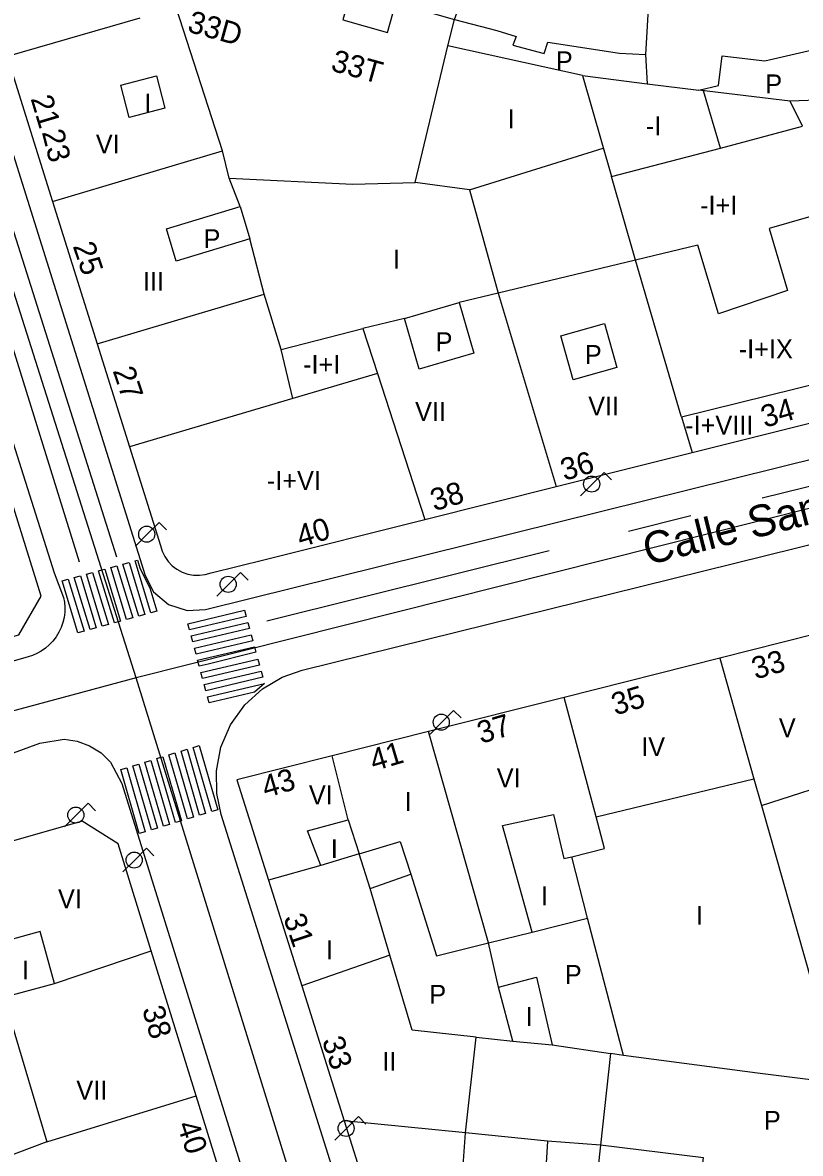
# Model space of a CAD drawing. Extents: x 282771 to 285132, y 4823109 to 4825496.
# Drawn here: x 284914.8 to 284976.4, y 4823569.9 to 4823659.6 of the extents above; entities that cross this region are included whole.
import ezdxf

# ---------------------------------------------------------------- set-up
doc = ezdxf.new("R2010")
doc.units = 0
for name, color, linetype in [('ACERA-BORDILLO', 7, 'Continuous'), ('CALLE-EJE', 7, 'Continuous'), ('CALLE-TEXTO', 7, 'Continuous'), ('EDIFICIO', 7, 'Continuous'), ('FAROLA', 7, 'Continuous'), ('INTERIOR-EDIFICIO', 7, 'Continuous'), ('MEDIANERA', 7, 'Continuous'), ('NUM-PORTAL', 7, 'Continuous'), ('PASO-PEATONES', 7, 'Continuous'), ('SENAL-VIARIA', 7, 'Continuous'), ('TXT-ALTURA-EDIFICIO', 7, 'Continuous')]:
    doc.layers.add(name, color=color, linetype=linetype)

msp = doc.modelspace()

# ---------------------------------------------------------------- linework, layer by layer
at = {"layer": 'ACERA-BORDILLO'}
for points in [[(284890.637, 4823700.136), (284917.28, 4823615.968), (284918.034, 4823614.005), (284918.098, 4823613.632), (284918.127, 4823613.243), (284918.117, 4823612.843), (284918.066, 4823612.437), (284917.971, 4823612.031), (284917.833, 4823611.634), (284917.653, 4823611.251), (284917.434, 4823610.89), (284917.179, 4823610.555), (284916.894, 4823610.252), (284916.584, 4823609.985), (284916.256, 4823609.755), (284915.916, 4823609.564), (284915.57, 4823609.411), (284915.223, 4823609.295), (284891.074, 4823602.423)], [(284999.744, 4823678.814), (284966.234, 4823668.188), (284964.445, 4823667.962), (284962.692, 4823668.385), (284902.974, 4823695.504), (284901.85, 4823695.661), (284900.822, 4823695.181), (284900.22, 4823694.219), (284900.238, 4823693.084), (284924.49, 4823615.744), (284925.165, 4823614.465), (284926.347, 4823613.454), (284927.826, 4823612.97), (284929.269, 4823613.059), (285012.984, 4823633.818)], [(284982.724, 4823555.513), (284944.204, 4823559.693), (284943.814, 4823559.683), (284943.434, 4823559.743), (284943.074, 4823559.853), (284942.724, 4823560.023), (284942.414, 4823560.243), (284942.134, 4823560.503), (284941.904, 4823560.813), (284941.724, 4823561.143), (284941.594, 4823561.513), (284941.524, 4823561.883), (284930.527, 4823596.81), (284930.172, 4823598.473), (284930.144, 4823600.282), (284930.503, 4823602.14), (284931.264, 4823603.92), (284932.387, 4823605.496), (284933.786, 4823606.769), (284935.346, 4823607.688), (284936.95, 4823608.25), (285015.358, 4823627.649)], [(284914.054, 4823601.703), (284916.16, 4823602.476), (284918.063, 4823602.779), (284919.095, 4823602.633), (284920.096, 4823602.265), (284920.996, 4823601.694), (284921.74, 4823600.963), (284922.656, 4823599.269), (284951.944, 4823505.233)]]:
    msp.add_lwpolyline(points, dxfattribs=at)
at = {"layer": 'CALLE-EJE'}
for points in [[(284923.785, 4823607.653), (284893.795, 4823702.134)], [(285022.805, 4823632.565), (284923.785, 4823607.653)], [(284923.785, 4823607.653), (284876.384, 4823594.883)], [(284939.614, 4823556.583), (284923.785, 4823607.653)]]:
    msp.add_lwpolyline(points, dxfattribs=at)
at = {"layer": 'EDIFICIO'}
for points in [[(284852.175, 4823683.583), (284860.665, 4823657.503), (284865.935, 4823641.303), (284869.685, 4823629.763), (284871.535, 4823624.083), (284875.185, 4823612.843), (284877.904, 4823604.463), (284881.744, 4823602.253), (284891.074, 4823604.633), (284903.455, 4823608.013), (284914.485, 4823611.043), (284916.265, 4823614.113), (284912.955, 4823624.673), (284910.425, 4823632.763), (284906.925, 4823643.964), (284900.935, 4823663.124)], [(284910.315, 4823667.224), (284913.545, 4823656.904), (284917.155, 4823645.404), (284920.695, 4823634.114), (284923.255, 4823625.964), (284925.715, 4823618.133), (284925.845, 4823617.683), (284926.055, 4823617.253), (284926.325, 4823616.873), (284926.645, 4823616.533), (284927.015, 4823616.253), (284927.435, 4823616.023), (284927.875, 4823615.873), (284928.335, 4823615.783), (284928.805, 4823615.773), (284929.265, 4823615.823), (284929.725, 4823615.963), (284934.005, 4823617.034), (284946.655, 4823620.204), (284957.065, 4823622.804), (284967.845, 4823625.504), (284983.185, 4823629.344)], [(284931.775, 4823599.563), (284934.274, 4823591.613), (284936.904, 4823583.223), (284940.274, 4823572.513), (284943.604, 4823561.953), (284959.434, 4823559.973), (284982.774, 4823557.273), (284989.714, 4823556.383), (284992.614, 4823557.964), (284995.784, 4823572.894), (285006.404, 4823570.864), (285010.955, 4823592.404), (285015.655, 4823614.624), (285013.255, 4823620.074), (284977.575, 4823611.094), (284970.045, 4823609.194), (284957.705, 4823606.084), (284946.965, 4823603.384), (284939.315, 4823601.463), (284931.775, 4823599.563)], [(284930.874, 4823566.993), (284928.544, 4823574.503), (284924.974, 4823585.993), (284922.344, 4823594.473), (284919.494, 4823596.283), (284909.974, 4823593.553), (284900.594, 4823590.873), (284892.244, 4823588.483), (284891.074, 4823586.003), (284890.354, 4823584.483), (284891.074, 4823582.263), (284891.874, 4823579.783), (284899.074, 4823557.613)]]:
    msp.add_lwpolyline(points, dxfattribs=at)
at = {"layer": 'FAROLA'}
for p, q in [((284960.87, 4823623.933), (284959.93, 4823623.003)), ((284961.46, 4823623.343), (284960.87, 4823623.933)), ((284959.93, 4823623.003), (284959, 4823622.063)), ((284925.6, 4823619.959), (284924.66, 4823619.029)), ((284926.19, 4823619.369), (284925.6, 4823619.959)), ((284924.66, 4823619.029), (284923.73, 4823618.089)), ((284932.058, 4823615.985), (284931.118, 4823615.055)), ((284932.648, 4823615.395), (284932.058, 4823615.985)), ((284931.118, 4823615.055), (284930.188, 4823614.115)), ((284948.948, 4823605.056), (284948.008, 4823604.126)), ((284949.538, 4823604.466), (284948.948, 4823605.056)), ((284948.008, 4823604.126), (284947.078, 4823603.186)), ((284919.98, 4823597.695), (284919.04, 4823596.765)), ((284920.57, 4823597.105), (284919.98, 4823597.695)), ((284919.04, 4823596.765), (284918.11, 4823595.825)), ((284924.606, 4823594.127), (284923.666, 4823593.197)), ((284925.196, 4823593.537), (284924.606, 4823594.127)), ((284923.666, 4823593.197), (284922.736, 4823592.257)), ((284941.403, 4823572.859), (284940.463, 4823571.929)), ((284941.993, 4823572.269), (284941.403, 4823572.859)), ((284940.463, 4823571.929), (284939.533, 4823570.989))]:
    msp.add_line(p, q, dxfattribs=at)
for centre in [(284959.89, 4823623.003), (284924.62, 4823619.029), (284931.078, 4823615.055), (284947.968, 4823604.126), (284919, 4823596.765), (284923.626, 4823593.197), (284940.423, 4823571.929)]:
    msp.add_circle(centre, 0.638, dxfattribs=at)
at = {"layer": 'INTERIOR-EDIFICIO'}
for p, q in [((284940.595, 4823596.393), (284941.454, 4823593.683)), ((284941.454, 4823593.683), (284944.705, 4823594.673))]:
    msp.add_line(p, q, dxfattribs=at)
for points in [[(284920.705, 4823685.014), (284916.365, 4823672.554), (284926.595, 4823668.034), (284929.065, 4823666.894), (284934.805, 4823664.254), (284937.105, 4823663.204), (284940.828, 4823662.151), (284940.166, 4823659.811), (284943.715, 4823658.807), (284944.377, 4823661.146), (284949.015, 4823659.834), (284952.385, 4823658.964), (284953.905, 4823658.484), (284953.645, 4823657.804), (284956.115, 4823657.134), (284956.415, 4823658.024), (284962.105, 4823657.164), (284964.155, 4823657.044), (284964.295, 4823654.734), (284968.394, 4823654.23), (284969.953, 4823654.59), (284970.244, 4823656.962), (284973.609, 4823656.549), (284985.642, 4823659.329)], [(284978.625, 4823644.604), (284973.965, 4823643.274), (284975.425, 4823638.344), (284969.945, 4823636.504), (284968.305, 4823641.954), (284963.375, 4823640.754), (284952.465, 4823638.134), (284949.385, 4823637.404), (284950.555, 4823633.384), (284946.215, 4823632.114), (284945.045, 4823636.134), (284941.755, 4823635.344), (284942.905, 4823631.78), (284936.195, 4823629.794), (284935.275, 4823633.684), (284933.935, 4823638.064), (284932.785, 4823642.444), (284926.945, 4823640.664), (284926.175, 4823643.224), (284932.015, 4823645.004), (284931.155, 4823647.264), (284930.625, 4823649.414), (284926.965, 4823660.774)], [(284922.565, 4823654.614), (284925.385, 4823655.364), (284926.055, 4823652.814), (284923.235, 4823652.064), (284922.565, 4823654.614)], [(284957.455, 4823634.754), (284960.905, 4823635.724), (284961.875, 4823632.244), (284958.425, 4823631.274), (284957.455, 4823634.754)], [(284944.705, 4823594.673), (284945.564, 4823592.073), (284947.594, 4823585.613), (284951.704, 4823586.633), (284955.174, 4823587.493), (284952.825, 4823595.924), (284956.865, 4823596.814), (284957.695, 4823593.314), (284958.305, 4823593.464), (284960.915, 4823594.114), (284960.235, 4823596.624), (284972.755, 4823599.624), (284973.355, 4823597.514), (284980.415, 4823599.794)], [(284941.454, 4823593.683), (284938.434, 4823592.773), (284937.354, 4823595.503), (284940.595, 4823596.393)], [(284983.894, 4823567.704), (284975.234, 4823568.783), (284974.834, 4823565.593), (284968.344, 4823566.283), (284968.744, 4823569.583), (284960.584, 4823570.593), (284956.394, 4823570.923), (284956.214, 4823567.863), (284949.674, 4823568.613), (284949.884, 4823571.573), (284950.734, 4823579.153), (284945.664, 4823579.723), (284943.894, 4823585.653), (284942.334, 4823590.943), (284941.454, 4823593.683)], [(284913.304, 4823582.323), (284917.304, 4823583.423), (284916.164, 4823587.543), (284912.164, 4823586.433), (284913.304, 4823582.323)], [(284913.304, 4823582.323), (284916.694, 4823570.873), (284911.714, 4823568.993)]]:
    msp.add_lwpolyline(points, dxfattribs=at)
at = {"layer": 'MEDIANERA'}
for p, q in [((284964.515, 4823663.324), (284964.155, 4823657.044)), ((284924.075, 4823659.934), (284913.545, 4823656.904)), ((284945.905, 4823646.915), (284948.475, 4823657.754)), ((284959.175, 4823655.384), (284948.475, 4823657.754)), ((284959.175, 4823655.384), (284964.295, 4823654.734)), ((284959.175, 4823655.384), (284961.455, 4823647.374)), ((284975.615, 4823653.344), (284968.394, 4823654.23)), ((284970.105, 4823649.644), (284968.765, 4823654.184)), ((284986.645, 4823653.784), (284975.615, 4823653.344)), ((284976.605, 4823651.364), (284975.615, 4823653.344)), ((284970.105, 4823649.644), (284976.605, 4823651.364)), ((284950.205, 4823646.324), (284960.814, 4823649.626)), ((284961.455, 4823647.374), (284970.105, 4823649.644)), ((284917.155, 4823645.404), (284930.625, 4823649.414)), ((284950.205, 4823646.324), (284945.905, 4823646.915)), ((284932.015, 4823645.004), (284932.785, 4823642.444)), ((284920.695, 4823634.114), (284933.935, 4823638.064)), ((284945.045, 4823636.134), (284949.385, 4823637.404)), ((284935.275, 4823633.684), (284941.755, 4823635.344)), ((284942.905, 4823631.78), (284946.655, 4823620.204)), ((284967.005, 4823628.334), (284982.315, 4823632.114)), ((284936.195, 4823629.794), (284923.255, 4823625.964)), ((284967.003, 4823628.333), (284967.845, 4823625.504)), ((284970.045, 4823609.194), (284972.755, 4823599.624)), ((284960.235, 4823596.624), (284957.705, 4823606.084)), ((284940.595, 4823596.393), (284939.315, 4823601.463)), ((284973.355, 4823597.514), (284979.594, 4823575.474)), ((284959.554, 4823588.594), (284958.305, 4823593.464)), ((284938.434, 4823592.773), (284934.274, 4823591.613)), ((284942.334, 4823590.943), (284945.564, 4823592.073)), ((284955.174, 4823587.493), (284959.554, 4823588.594)), ((284962.404, 4823577.703), (284959.554, 4823588.594)), ((284917.304, 4823583.423), (284924.974, 4823585.993)), ((284943.894, 4823585.653), (284936.904, 4823583.223)), ((284953.644, 4823578.833), (284952.504, 4823583.133)), ((284950.734, 4823579.153), (284953.644, 4823578.833)), ((284953.644, 4823578.833), (284956.754, 4823578.553)), ((284956.754, 4823578.553), (284961.374, 4823577.853)), ((284962.404, 4823577.703), (284961.374, 4823577.853)), ((284916.694, 4823570.873), (284928.544, 4823574.503))]:
    msp.add_line(p, q, dxfattribs=at)
for points in [[(284948.475, 4823657.754), (284949.015, 4823659.834), (284952.205, 4823668.694)], [(284931.155, 4823647.264), (284940.945, 4823646.784), (284945.905, 4823646.915)], [(284967.003, 4823628.333), (284966.985, 4823628.394), (284963.375, 4823640.754), (284961.455, 4823647.374)], [(284950.205, 4823646.324), (284952.465, 4823638.134), (284957.065, 4823622.804)], [(284952.504, 4823583.133), (284951.704, 4823586.633), (284946.965, 4823603.384)], [(284952.504, 4823583.133), (284955.514, 4823583.903), (284956.754, 4823578.553)], [(284961.374, 4823577.853), (284960.584, 4823570.593), (284959.434, 4823559.973)], [(284979.594, 4823575.474), (284973.034, 4823576.314), (284962.404, 4823577.703)], [(284956.394, 4823570.923), (284949.884, 4823571.573), (284940.274, 4823572.513)]]:
    msp.add_lwpolyline(points, dxfattribs=at)
at = {"layer": 'PASO-PEATONES'}
for points in [[(284921.773, 4823616.394), (284922.256, 4823616.527), (284923.506, 4823612.398), (284923.023, 4823612.265)], [(284922.738, 4823616.66), (284923.22, 4823616.793), (284924.47, 4823612.664), (284923.988, 4823612.531)], [(284923.702, 4823616.926), (284923.883, 4823616.976), (284924.1, 4823616.294), (284924.874, 4823614.779), (284925.434, 4823612.93), (284924.952, 4823612.797)], [(284917.916, 4823615.33), (284918.398, 4823615.463), (284919.648, 4823611.334), (284919.166, 4823611.201)], [(284918.881, 4823615.596), (284919.363, 4823615.729), (284920.613, 4823611.6), (284920.131, 4823611.467)], [(284919.845, 4823615.862), (284920.327, 4823615.995), (284921.577, 4823611.866), (284921.095, 4823611.733)], [(284920.809, 4823616.128), (284921.072, 4823616.2), (284921.291, 4823616.261), (284922.541, 4823612.132), (284922.377, 4823612.087), (284922.059, 4823611.999)], [(284927.869, 4823611.935), (284932.375, 4823612.994), (284932.507, 4823612.511), (284928, 4823611.453)], [(284928.131, 4823610.97), (284932.638, 4823612.028), (284932.769, 4823611.546), (284928.263, 4823610.487)], [(284928.394, 4823610.004), (284932.901, 4823611.063), (284933.032, 4823610.58), (284928.526, 4823609.522)], [(284928.657, 4823609.039), (284933.164, 4823610.097), (284933.279, 4823609.674), (284929.479, 4823608.718), (284928.789, 4823608.556)], [(284928.92, 4823608.074), (284933.427, 4823609.132), (284933.558, 4823608.649), (284929.052, 4823607.591)], [(284929.183, 4823607.108), (284933.69, 4823608.166), (284933.821, 4823607.684), (284929.315, 4823606.625)], [(284929.446, 4823606.143), (284933.953, 4823607.201), (284933.153, 4823606.504), (284929.577, 4823605.66)], [(284927.338, 4823601.831), (284927.817, 4823601.977), (284929.29, 4823596.899), (284928.812, 4823596.752)], [(284928.295, 4823602.124), (284928.773, 4823602.27), (284930.246, 4823597.191), (284929.768, 4823597.045)], [(284924.469, 4823600.954), (284924.947, 4823601.1), (284926.421, 4823596.021), (284925.943, 4823595.875)], [(284925.426, 4823601.247), (284925.741, 4823601.343), (284925.904, 4823601.393), (284927.377, 4823596.314), (284927.306, 4823596.292), (284926.899, 4823596.168)], [(284926.382, 4823601.539), (284926.86, 4823601.685), (284928.334, 4823596.606), (284927.855, 4823596.46)], [(284922.556, 4823600.369), (284923.034, 4823600.516), (284924.508, 4823595.437), (284924.03, 4823595.291)], [(284923.513, 4823600.662), (284923.991, 4823600.808), (284925.464, 4823595.729), (284924.986, 4823595.583)]]:
    msp.add_lwpolyline(points, close=True, dxfattribs=at)
at = {"layer": 'SENAL-VIARIA'}
for p, q in [((284922.258, 4823617.209), (284898.448, 4823692.294)), ((284910.719, 4823644.327), (284919.254, 4823616.843)), ((284973.404, 4823621.904), (284988.303, 4823625.595)), ((284962.815, 4823619.282), (284967.755, 4823620.505)), ((284934.132, 4823612.166), (284956.512, 4823617.733))]:
    msp.add_line(p, q, dxfattribs=at)

# ---------------------------------------------------------------- texts
at = {"layer": 'CALLE-TEXTO'}
msp.add_text('Calle San José', height=2.5, rotation=14.12126, dxfattribs=at).set_placement((284964.32, 4823616.562))
at = {"layer": 'NUM-PORTAL'}
for s, rotation, p in [('33D', 344.52039, (284927.76, 4823658.886)), ('33T', 344.52039, (284939.133, 4823655.799)), ('21', 286.57709, (284915.405, 4823653.566)), ('23', 284.34886, (284916.297, 4823650.902)), ('25', 288.48942, (284918.747, 4823641.881)), ('27', 288.48942, (284921.91, 4823631.996)), ('34', 16.55062, (284973.615, 4823627.451)), ('36', 16.55062, (284957.725, 4823623.245)), ('38', 16.55062, (284947.41, 4823620.84)), ('40', 16.55062, (284936.812, 4823617.98)), ('33', 16.55062, (284972.882, 4823607.496)), ('35', 16.55062, (284961.759, 4823604.653)), ('37', 16.55062, (284951.117, 4823602.406)), ('41', 16.55062, (284942.616, 4823600.222)), ('43', 16.55062, (284934.049, 4823598.109)), ('31', 288.48943, (284935.437, 4823588.632)), ('38', 286.15942, (284924.24, 4823581.378)), ('33', 288.48943, (284938.491, 4823578.897)), ('40', 288.48943, (284927.002, 4823572.205))]:
    msp.add_text(s, height=1.75, rotation=rotation, dxfattribs=at).set_placement(p)
at = {"layer": 'TXT-ALTURA-EDIFICIO'}
for s, p in [('P', (284957.05, 4823655.804)), ('P', (284973.65, 4823653.974)), ('I', (284924.434, 4823652.444)), ('I', (284953.231, 4823651.211)), ('-I', (284964.181, 4823650.644)), ('VI', (284920.585, 4823649.214)), ('-I+I', (284968.482, 4823644.364)), ('P', (284929.119, 4823641.704)), ('I', (284944.144, 4823640.084)), ('III', (284924.323, 4823638.324)), ('P', (284947.519, 4823633.534)), ('-I+IX', (284971.546, 4823632.964)), ('P', (284959.349, 4823632.524)), ('-I+I', (284937.013, 4823631.746)), ('VII', (284959.615, 4823628.444)), ('VII', (284945.895, 4823628.014)), ('-I+VIII', (284967.302, 4823626.924)), ('-I+VI', (284934.14, 4823622.534)), ('V', (284974.726, 4823602.934)), ('IV', (284963.815, 4823601.434)), ('VI', (284952.365, 4823598.964)), ('VI', (284937.475, 4823597.613)), ('I', (284945.063, 4823597.093)), ('I', (284939.213, 4823593.353)), ('VI', (284917.585, 4823589.383)), ('I', (284955.863, 4823589.613)), ('I', (284968.153, 4823588.064)), ('I', (284938.833, 4823585.323)), ('I', (284914.743, 4823583.733)), ('P', (284957.759, 4823583.383)), ('P', (284947.019, 4823581.803)), ('I', (284954.653, 4823580.043)), ('II', (284943.293, 4823576.493)), ('VII', (284919.044, 4823574.203)), ('P', (284973.539, 4823571.813))]:
    msp.add_text(s, height=1.5, rotation=0.00059, dxfattribs=at).set_placement(p)

doc.saveas('drawing.dxf')
